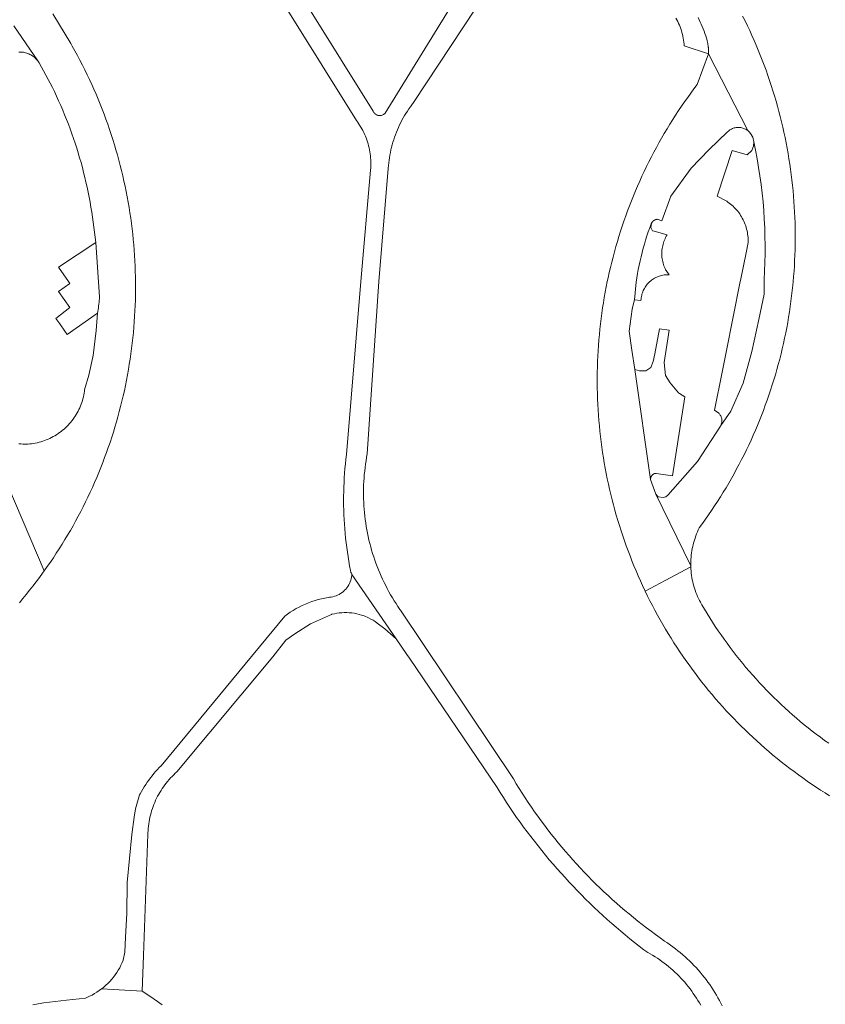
# Model space of a CAD drawing. Extents: x 146402 to 164798, y 455483 to 464134.
# Tile 330 of 575: x 158136 to 158245, y 460652 to 460785. Entities that reach past the tile are written whole.
import ezdxf

# ---------------------------------------------------------------- set-up
doc = ezdxf.new("R2010")
doc.units = 0
doc.header["$LTSCALE"] = 0.2
for name, color, linetype, lineweight in [('B-XX-VH-VERHARDING_ASFALT-GV', 252, 'CONTINUOUS', 18), ('B-XX-VH-VERHARDING_BETONSTRAATSTEEN-GV', 252, 'CONTINUOUS', 18), ('B-XX-VH-VERHARDING_STRAATBAKSTEEN-GV', 252, 'CONTINUOUS', 18), ('B-XX-VH-VERHARDING_TEGEL-GV', 252, 'CONTINUOUS', 18)]:
    doc.layers.add(name, color=color, linetype=linetype, lineweight=lineweight)

msp = doc.modelspace()

# ---------------------------------------------------------------- linework, layer by layer
at = {"layer": 'B-XX-VH-VERHARDING_ASFALT-GV'}
for points in [[(158167.225, 460794.196), (158181.139, 460771.807), (158181.276, 460771.623), (158181.436, 460771.398), (158181.588, 460771.168), (158181.734, 460770.933), (158181.874, 460770.695), (158182.006, 460770.453), (158182.131, 460770.206), (158182.249, 460769.957), (158182.359, 460769.704), (158182.463, 460769.448), (158182.558, 460769.189), (158182.647, 460768.927), (158182.727, 460768.663), (158182.8, 460768.397), (158182.866, 460768.128), (158182.923, 460767.858), (158182.973, 460767.587), (158183.014, 460767.314), (158183.048, 460767.04), (158183.074, 460766.765), (158183.092, 460766.489), (158183.102, 460766.213), (158183.103, 460765.937), (158183.097, 460765.661), (158183.083, 460765.385), (158183.061, 460765.11), (158181.74, 460750), (158179.792, 460726.582), (158179.719, 460725.955), (158179.653, 460725.328), (158179.596, 460724.699), (158179.546, 460724.07), (158179.505, 460723.44), (158179.471, 460722.81), (158179.446, 460722.18), (158179.428, 460721.549), (158179.418, 460720.918), (158179.417, 460720.287), (158179.423, 460719.656), (158179.438, 460719.025), (158179.46, 460718.394), (158179.49, 460717.764), (158179.529, 460717.134), (158179.575, 460716.505), (158179.63, 460715.876), (158179.692, 460715.248), (158179.762, 460714.621), (158179.841, 460713.995), (158179.927, 460713.37), (158180.021, 460712.745), (158180.123, 460712.123), (158180.233, 460711.501), (158180.35, 460710.881), (158180.405, 460710.607), (158180.466, 460710.496), (158180.521, 460710.38), (158180.545, 460710.32), (158186.549, 460701.598), (158187.99, 460699.504), (158188.341, 460698.991), (158200.187, 460681.478), (158200.613, 460680.794), (158201.045, 460680.115), (158201.484, 460679.439), (158201.93, 460678.769), (158202.382, 460678.102), (158202.841, 460677.44), (158203.306, 460676.783), (158203.778, 460676.131), (158204.257, 460675.483), (158204.742, 460674.839), (158205.233, 460674.201), (158205.731, 460673.568), (158206.234, 460672.94), (158206.745, 460672.316), (158207.261, 460671.698), (158207.783, 460671.085), (158208.312, 460670.477), (158208.846, 460669.874), (158209.386, 460669.277), (158209.933, 460668.685), (158210.485, 460668.099), (158211.043, 460667.518), (158211.606, 460666.943), (158212.176, 460666.373), (158212.751, 460665.809), (158213.331, 460665.251), (158213.917, 460664.698), (158214.509, 460664.152), (158215.106, 460663.611), (158215.708, 460663.076), (158216.315, 460662.548), (158216.928, 460662.025), (158217.546, 460661.508), (158218.169, 460660.998), (158218.797, 460660.494), (158219.43, 460659.996), (158220.068, 460659.504), (158220.451, 460659.214), (158220.585, 460659.142), (158220.916, 460658.956), (158221.244, 460658.763), (158221.568, 460658.563), (158221.887, 460658.357), (158222.202, 460658.144), (158222.513, 460657.924), (158222.819, 460657.698), (158223.119, 460657.465), (158223.415, 460657.227), (158223.706, 460656.981), (158223.992, 460656.73), (158224.272, 460656.473), (158224.547, 460656.21), (158224.816, 460655.942), (158225.08, 460655.668), (158225.338, 460655.388), (158225.589, 460655.103), (158225.835, 460654.813), (158226.075, 460654.517), (158226.308, 460654.217), (158226.535, 460653.912), (158226.755, 460653.602), (158226.969, 460653.288), (158227.177, 460652.969), (158227.377, 460652.645), (158227.571, 460652.318), (158227.757, 460651.987)], [(158197.105, 460792.395), (158185.038, 460772.822), (158184.999, 460772.775), (158184.938, 460772.714), (158184.871, 460772.659), (158184.8, 460772.61), (158184.725, 460772.568), (158184.646, 460772.533), (158184.564, 460772.505), (158184.48, 460772.485), (158184.394, 460772.473), (158184.308, 460772.469), (158184.222, 460772.473), (158184.136, 460772.485), (158184.052, 460772.505), (158183.97, 460772.532), (158183.891, 460772.567), (158183.815, 460772.609), (158183.744, 460772.658), (158183.678, 460772.713), (158183.617, 460772.775), (158183.562, 460772.841), (158183.513, 460772.912), (158183.471, 460772.988), (158183.436, 460773.067), (158170.391, 460794.005)], [(158230.68, 460651.896), (158230.491, 460652.272), (158230.294, 460652.644), (158230.09, 460653.012), (158229.88, 460653.376), (158229.662, 460653.736), (158229.438, 460654.092), (158229.207, 460654.444), (158228.969, 460654.791), (158228.724, 460655.133), (158228.474, 460655.471), (158228.216, 460655.804), (158227.953, 460656.132), (158227.683, 460656.455), (158227.407, 460656.773), (158227.126, 460657.086), (158226.838, 460657.393), (158226.545, 460657.694), (158226.246, 460657.99), (158225.941, 460658.281), (158225.631, 460658.565), (158225.315, 460658.843), (158224.995, 460659.116), (158224.669, 460659.382), (158224.338, 460659.642), (158224.002, 460659.896), (158223.662, 460660.143), (158223.317, 460660.384), (158223.158, 460660.491), (158222.867, 460660.693), (158222.249, 460661.128), (158221.635, 460661.57), (158221.027, 460662.019), (158220.423, 460662.474), (158219.824, 460662.935), (158219.23, 460663.403), (158218.641, 460663.876), (158218.057, 460664.356), (158217.478, 460664.843), (158216.904, 460665.335), (158216.335, 460665.833), (158215.772, 460666.338), (158215.214, 460666.848), (158214.662, 460667.364), (158214.115, 460667.886), (158213.573, 460668.414), (158213.037, 460668.947), (158212.507, 460669.486), (158211.983, 460670.031), (158211.464, 460670.581), (158210.951, 460671.137), (158210.445, 460671.698), (158209.944, 460672.264), (158209.449, 460672.836), (158208.96, 460673.413), (158208.477, 460673.995), (158208.001, 460674.582), (158207.531, 460675.174), (158207.067, 460675.771), (158206.609, 460676.372), (158206.158, 460676.979), (158205.713, 460677.59), (158205.275, 460678.207), (158204.843, 460678.827), (158204.418, 460679.452), (158204, 460680.082), (158203.588, 460680.716), (158203.183, 460681.354), (158202.784, 460681.997), (158202.393, 460682.644), (158187.108, 460705.5), (158187.037, 460705.602), (158186.773, 460705.99), (158186.514, 460706.384), (158186.263, 460706.781), (158186.018, 460707.183), (158185.78, 460707.589), (158185.55, 460707.999), (158185.326, 460708.413), (158185.109, 460708.83), (158184.899, 460709.251), (158184.697, 460709.676), (158184.502, 460710.104), (158184.314, 460710.535), (158184.133, 460710.97), (158183.96, 460711.407), (158183.795, 460711.848), (158183.637, 460712.291), (158183.486, 460712.736), (158183.343, 460713.185), (158183.208, 460713.635), (158183.08, 460714.088), (158182.96, 460714.543), (158182.848, 460715), (158182.744, 460715.458), (158182.647, 460715.919), (158182.558, 460716.381), (158182.477, 460716.844), (158182.404, 460717.309), (158182.339, 460717.775), (158182.282, 460718.242), (158182.233, 460718.71), (158182.192, 460719.178), (158182.159, 460719.648), (158182.133, 460720.117), (158182.116, 460720.587), (158182.107, 460721.058), (158182.106, 460721.528), (158182.112, 460721.999), (158182.127, 460722.469), (158182.15, 460722.939), (158182.18, 460723.408), (158182.219, 460723.877), (158182.266, 460724.345), (158182.32, 460724.812), (158182.383, 460725.278), (158182.453, 460725.744), (158182.532, 460726.207), (158182.618, 460726.67), (158184.175, 460750), (158185.463, 460765.319), (158185.465, 460765.356), (158185.493, 460765.713), (158185.528, 460766.069), (158185.572, 460766.424), (158185.623, 460766.778), (158185.683, 460767.131), (158185.75, 460767.483), (158185.825, 460767.833), (158185.908, 460768.181), (158185.998, 460768.527), (158186.097, 460768.872), (158186.203, 460769.214), (158186.316, 460769.553), (158186.437, 460769.89), (158186.566, 460770.224), (158186.702, 460770.555), (158186.845, 460770.883), (158186.996, 460771.207), (158187.154, 460771.528), (158187.319, 460771.846), (158187.491, 460772.16), (158187.67, 460772.47), (158187.856, 460772.775), (158188.049, 460773.077), (158188.249, 460773.374), (158188.455, 460773.667), (158188.667, 460773.955), (158188.886, 460774.238), (158198.993, 460789.584)], [(158154.864, 460652.055), (158154.222, 460652.508), (158153.192, 460653.212), (158152.147, 460653.895), (158146.677, 460654.228), (158146.647, 460654.204), (158146.34, 460653.978), (158146.023, 460653.765), (158145.698, 460653.566), (158145.365, 460653.38), (158145.025, 460653.209), (158144.678, 460653.052), (158144.456, 460652.96), (158141.901, 460652.686), (158141.136, 460652.601), (158140.372, 460652.509), (158139.61, 460652.408), (158138.848, 460652.3), (158138.087, 460652.184), (158137.328, 460652.059)]]:
    msp.add_lwpolyline(points, dxfattribs=at)
msp.add_lwpolyline([(158186.549, 460701.598), (158180.545, 460710.32), (158180.536, 460710.217), (158180.504, 460709.989), (158180.457, 460709.764), (158180.394, 460709.543), (158180.316, 460709.326), (158180.223, 460709.115), (158180.115, 460708.912), (158179.994, 460708.716), (158179.859, 460708.529), (158179.712, 460708.352), (158179.553, 460708.186), (158179.383, 460708.031), (158179.202, 460707.888), (158179.012, 460707.758), (158178.813, 460707.642), (158178.607, 460707.54), (158178.394, 460707.452), (158178.176, 460707.379), (158177.953, 460707.322), (158177.726, 460707.28), (158177.497, 460707.254), (158177.347, 460707.23), (158176.891, 460707.146), (158176.438, 460707.047), (158175.989, 460706.931), (158175.543, 460706.801), (158175.103, 460706.655), (158174.668, 460706.494), (158174.239, 460706.319), (158173.816, 460706.128), (158173.4, 460705.924), (158172.991, 460705.705), (158172.59, 460705.472), (158172.197, 460705.225), (158171.813, 460704.965), (158171.438, 460704.692), (158154.715, 460684.44), (158154.459, 460684.178), (158154.209, 460683.911), (158153.965, 460683.638), (158153.727, 460683.36), (158153.495, 460683.077), (158153.269, 460682.789), (158153.05, 460682.496), (158152.837, 460682.198), (158152.63, 460681.895), (158152.431, 460681.589), (158152.238, 460681.278), (158152.052, 460680.962), (158151.872, 460680.643), (158151.779, 460680.468), (158151.249, 460678.602), (158151.053, 460677.476), (158150.758, 460675.121), (158150.138, 460668.617), (158150.06, 460664.404), (158149.912, 460661.21), (158149.787, 460659.179), (158149.582, 460658.12), (158149.436, 460657.768), (158149.276, 460657.422), (158149.102, 460657.083), (158148.913, 460656.752), (158148.711, 460656.429), (158148.495, 460656.115), (158148.267, 460655.81), (158148.026, 460655.514), (158147.772, 460655.229), (158147.507, 460654.956), (158147.231, 460654.693), (158146.944, 460654.442), (158146.677, 460654.228), (158152.147, 460653.895), (158152.323, 460658.721), (158152.921, 460675.179), (158152.926, 460675.345), (158152.941, 460675.648), (158152.964, 460675.951), (158152.994, 460676.253), (158153.033, 460676.555), (158153.08, 460676.855), (158153.135, 460677.154), (158153.197, 460677.451), (158153.267, 460677.747), (158153.345, 460678.041), (158153.431, 460678.332), (158153.525, 460678.622), (158153.626, 460678.908), (158153.734, 460679.192), (158153.85, 460679.473), (158153.973, 460679.751), (158154.104, 460680.025), (158154.241, 460680.296), (158154.386, 460680.563), (158154.538, 460680.826), (158154.697, 460681.086), (158154.862, 460681.341), (158155.034, 460681.591), (158155.213, 460681.837), (158155.398, 460682.078), (158155.589, 460682.314), (158155.786, 460682.545), (158155.99, 460682.771), (158156.199, 460682.991), (158156.414, 460683.206), (158156.635, 460683.415), (158156.861, 460683.618), (158169.82, 460699.157), (158171.593, 460701.424), (158172.81, 460702.306), (158174.939, 460703.631), (158177.793, 460704.93), (158177.83, 460704.939), (158178.161, 460705.018), (158178.495, 460705.08), (158178.832, 460705.128), (158179.171, 460705.159), (158179.51, 460705.174), (158179.85, 460705.173), (158180.19, 460705.156), (158180.528, 460705.123), (158180.865, 460705.074), (158181.199, 460705.01), (158181.529, 460704.93), (158181.856, 460704.834), (158182.177, 460704.723), (158182.803, 460704.457), (158183.106, 460704.302), (158183.401, 460704.133), (158183.688, 460703.951), (158183.966, 460703.755), (158185.017, 460702.987)], close=True, dxfattribs=at)
at = {"layer": 'B-XX-VH-VERHARDING_BETONSTRAATSTEEN-GV'}
for points in [[(158235.186, 460767.78), (158234.95, 460768.932), (158234.904, 460768.316), (158234.68, 460767.74), (158234.06, 460767.16), (158232.01, 460767.75), (158229.99, 460761.57), (158231.28, 460760.88), (158231.434, 460760.774), (158231.618, 460760.639), (158231.797, 460760.497), (158231.971, 460760.349), (158232.14, 460760.195), (158232.303, 460760.035), (158232.461, 460759.87), (158232.612, 460759.699), (158232.758, 460759.523), (158232.897, 460759.342), (158233.03, 460759.156), (158233.157, 460758.966), (158233.276, 460758.772), (158233.389, 460758.573), (158233.495, 460758.37), (158233.593, 460758.164), (158233.684, 460757.955), (158233.768, 460757.743), (158233.844, 460757.527), (158233.913, 460757.31), (158233.974, 460757.089), (158234.028, 460756.867), (158234.073, 460756.644), (158234.111, 460756.418), (158234.141, 460756.192), (158234.163, 460755.965), (158234.176, 460755.737), (158234.182, 460755.508), (158234.18, 460755.28), (158233.898, 460753.878), (158233.148, 460750.154), (158233.117, 460750), (158231.187, 460740.42), (158230.643, 460737.717), (158229.61, 460732.59), (158230.19, 460732.17), (158230.206, 460732.155), (158230.279, 460732.08), (158230.345, 460731.999), (158230.405, 460731.913), (158230.459, 460731.824), (158230.505, 460731.73), (158230.544, 460731.633), (158230.576, 460731.533), (158230.6, 460731.432), (158230.616, 460731.328), (158230.624, 460731.224), (158230.624, 460731.12), (158230.616, 460731.016), (158230.6, 460730.912), (158230.577, 460730.81), (158230.545, 460730.711), (158230.506, 460730.614), (158230.46, 460730.52), (158230.42, 460730.42), (158230.473, 460730.511), (158231.841, 460732.465), (158233.499, 460736.234), (158234.683, 460740.54), (158235.631, 460744.847), (158236.341, 460748.292), (158236.341, 460750.23), (158236.404, 460751.404), (158236.447, 460752.579), (158236.47, 460753.755), (158236.474, 460754.93), (158236.457, 460756.106), (158236.419, 460757.281), (158236.362, 460758.455), (158236.285, 460759.629), (158236.188, 460760.8), (158236.071, 460761.97), (158235.933, 460763.138), (158235.776, 460764.303), (158235.6, 460765.466), (158235.403, 460766.625)], [(158221.018, 460757.342), (158221.072, 460757.851), (158221.066, 460757.835), (158220.859, 460757.288), (158220.661, 460756.738), (158220.472, 460756.184), (158220.293, 460755.627), (158220.124, 460755.067), (158219.963, 460754.505), (158219.813, 460753.94), (158219.672, 460753.372), (158219.54, 460752.802), (158219.418, 460752.23), (158219.306, 460751.656), (158219.204, 460751.08), (158219.112, 460750.502), (158219.029, 460749.923), (158218.78, 460747.54), (158219.67, 460747.44), (158219.671, 460747.466), (158219.682, 460747.635), (158219.701, 460747.804), (158219.728, 460747.971), (158219.763, 460748.137), (158219.806, 460748.301), (158219.856, 460748.463), (158219.915, 460748.622), (158219.98, 460748.778), (158220.053, 460748.932), (158220.133, 460749.081), (158220.22, 460749.227), (158220.313, 460749.368), (158220.413, 460749.505), (158220.52, 460749.637), (158220.633, 460749.763), (158220.751, 460749.885), (158220.875, 460750), (158220.962, 460750.076), (158221.095, 460750.182), (158221.232, 460750.282), (158221.374, 460750.376), (158221.52, 460750.462), (158221.67, 460750.542), (158221.824, 460750.615), (158221.981, 460750.68), (158222.141, 460750.738), (158222.303, 460750.788), (158222.468, 460750.831), (158222.634, 460750.865), (158222.802, 460750.892), (158222.971, 460750.911), (158223.14, 460750.922), (158223.31, 460750.925), (158223.48, 460750.92), (158223.06, 460751.49), (158223.006, 460751.593), (158222.922, 460751.771), (158222.844, 460751.952), (158222.773, 460752.137), (158222.711, 460752.323), (158222.655, 460752.513), (158222.608, 460752.704), (158222.568, 460752.897), (158222.537, 460753.092), (158222.513, 460753.288), (158222.497, 460753.484), (158222.489, 460753.681), (158222.489, 460753.878), (158222.497, 460754.075), (158222.513, 460754.272), (158222.537, 460754.467), (158222.569, 460754.662), (158222.609, 460754.855), (158222.657, 460755.046), (158222.712, 460755.236), (158222.775, 460755.422), (158222.845, 460755.606), (158222.923, 460755.788), (158223.008, 460755.966), (158223.101, 460756.14), (158223.2, 460756.31), (158221.471, 460756.813), (158221.24, 460756.88)], [(158223.491, 460743.42), (158222.189, 460743.613), (158221.535, 460740.214), (158221.305, 460739.166), (158221.001, 460738.369), (158220.317, 460737.915), (158219.486, 460737.929), (158218.826, 460738.089), (158220.959, 460723.199), (158220.959, 460723.278), (158220.966, 460723.357), (158220.981, 460723.434), (158221.004, 460723.51), (158221.034, 460723.583), (158221.072, 460723.653), (158221.116, 460723.718), (158221.167, 460723.779), (158221.224, 460723.834), (158221.286, 460723.884), (158221.352, 460723.927), (158221.423, 460723.962), (158221.497, 460723.991), (158221.573, 460724.012), (158221.651, 460724.025), (158221.73, 460724.03), (158223.94, 460723.67), (158225.61, 460734.39), (158224.868, 460734.854), (158224.73, 460734.94), (158223.63, 460736.267), (158223.011, 460737.276), (158222.823, 460739.063)]]:
    msp.add_lwpolyline(points, close=True, dxfattribs=at)
at = {"layer": 'B-XX-VH-VERHARDING_STRAATBAKSTEEN-GV'}
for points in [[(158130.178, 460731.177), (158138.886, 460710.807), (158139.306, 460711.4), (158139.72, 460711.998), (158140.127, 460712.601), (158140.527, 460713.208), (158140.921, 460713.819), (158141.308, 460714.435), (158141.688, 460715.054), (158142.061, 460715.678), (158142.427, 460716.306), (158142.787, 460716.938), (158143.139, 460717.574), (158143.485, 460718.214), (158143.823, 460718.858), (158144.155, 460719.505), (158144.479, 460720.156), (158144.796, 460720.81), (158145.105, 460721.468), (158145.408, 460722.129), (158145.703, 460722.794), (158145.991, 460723.461), (158146.271, 460724.132), (158146.545, 460724.806), (158146.81, 460725.483), (158147.068, 460726.162), (158147.319, 460726.845), (158147.562, 460727.53), (158147.798, 460728.218), (158148.026, 460728.908), (158148.247, 460729.601), (158148.459, 460730.296), (158148.664, 460730.994), (158148.862, 460731.694), (158149.052, 460732.396), (158149.234, 460733.1), (158149.408, 460733.805), (158149.574, 460734.513), (158149.733, 460735.223), (158149.884, 460735.934), (158150.027, 460736.647), (158150.162, 460737.361), (158150.29, 460738.077), (158150.409, 460738.794), (158150.521, 460739.513), (158150.624, 460740.232), (158150.72, 460740.953), (158150.808, 460741.675), (158150.887, 460742.398), (158150.959, 460743.121), (158151.023, 460743.845), (158151.079, 460744.57), (158151.127, 460745.296), (158151.167, 460746.022), (158151.199, 460746.748), (158151.223, 460747.475), (158151.239, 460748.202), (158151.247, 460748.929), (158151.247, 460749.656), (158151.244, 460750), (158151.234, 460750.635), (158151.216, 460751.363), (158151.19, 460752.089), (158151.155, 460752.816), (158151.113, 460753.542), (158151.062, 460754.268), (158151.004, 460754.993), (158150.937, 460755.717), (158150.863, 460756.441), (158150.781, 460757.164), (158150.69, 460757.885), (158150.592, 460758.606), (158150.486, 460759.326), (158150.372, 460760.044), (158150.25, 460760.762), (158150.12, 460761.477), (158149.983, 460762.192), (158149.837, 460762.904), (158149.684, 460763.615), (158149.523, 460764.325), (158149.354, 460765.032), (158149.177, 460765.738), (158148.993, 460766.441), (158148.801, 460767.143), (158148.601, 460767.842), (158148.393, 460768.54), (158148.178, 460769.234), (158147.955, 460769.927), (158147.725, 460770.617), (158147.487, 460771.304), (158147.241, 460771.989), (158146.988, 460772.671), (158146.727, 460773.35), (158146.459, 460774.026), (158146.184, 460774.7), (158145.901, 460775.37), (158145.611, 460776.037), (158145.313, 460776.701), (158145.009, 460777.361), (158144.697, 460778.018), (158144.377, 460778.672), (158144.051, 460779.322), (158143.717, 460779.968), (158143.377, 460780.611), (158143.029, 460781.25), (158142.674, 460781.885), (158142.474, 460782.237), (158140.041, 460786.277)], [(158227.389, 460785.742), (158227.545, 460785.446), (158227.693, 460785.146), (158227.835, 460784.842), (158227.969, 460784.536), (158228.095, 460784.226), (158228.215, 460783.913), (158228.326, 460783.597), (158228.431, 460783.279), (158228.527, 460782.959), (158228.616, 460782.636), (158228.641, 460782.544), (158228.663, 460782.451), (158228.685, 460782.358), (158228.705, 460782.265), (158228.723, 460782.171), (158228.739, 460782.077), (158228.754, 460781.983), (158228.767, 460781.888), (158228.779, 460781.793), (158228.784, 460781.745), (158228.789, 460781.698), (158228.797, 460781.603), (158228.804, 460781.508), (158228.809, 460781.413), (158228.813, 460781.317), (158228.814, 460781.222), (158228.814, 460781.126), (158228.813, 460781.031), (158228.81, 460780.935), (158228.805, 460780.84), (158234.135, 460770.444), (158234.334, 460770.27), (158234.51, 460770.073), (158234.815, 460769.535), (158234.95, 460768.932), (158235.186, 460767.78), (158235.403, 460766.625), (158235.6, 460765.466), (158235.776, 460764.303), (158235.933, 460763.138), (158236.071, 460761.97), (158236.188, 460760.8), (158236.285, 460759.629), (158236.362, 460758.455), (158236.419, 460757.281), (158236.457, 460756.106), (158236.474, 460754.93), (158236.47, 460753.755), (158236.447, 460752.579), (158236.404, 460751.404), (158236.341, 460750.23), (158236.341, 460748.292), (158235.631, 460744.847), (158234.683, 460740.54), (158233.499, 460736.234), (158231.841, 460732.465), (158230.473, 460730.511), (158230.42, 460730.42), (158227.3, 460725.64), (158223.32, 460721.06), (158223.029, 460720.843), (158222.68, 460720.74), (158221.98, 460720.83), (158221.69, 460721.2), (158226.397, 460711.491), (158226.417, 460711.387), (158226.414, 460711.479), (158226.411, 460711.775), (158226.415, 460712.071), (158226.427, 460712.367), (158226.447, 460712.663), (158226.476, 460712.958), (158226.512, 460713.252), (158226.556, 460713.545), (158226.608, 460713.837), (158226.668, 460714.127), (158226.735, 460714.415), (158226.811, 460714.702), (158226.894, 460714.986), (158226.985, 460715.268), (158227.083, 460715.548), (158227.189, 460715.824), (158227.302, 460716.098), (158227.423, 460716.369), (158227.55, 460716.633), (158227.551, 460716.636), (158227.981, 460717.223), (158228.404, 460717.816), (158228.821, 460718.412), (158229.231, 460719.014), (158229.635, 460719.619), (158230.032, 460720.23), (158230.422, 460720.844), (158230.805, 460721.463), (158231.182, 460722.086), (158231.552, 460722.713), (158231.914, 460723.344), (158232.27, 460723.979), (158232.619, 460724.618), (158232.961, 460725.26), (158233.296, 460725.907), (158233.623, 460726.557), (158233.944, 460727.21), (158234.257, 460727.867), (158234.563, 460728.528), (158234.862, 460729.192), (158235.153, 460729.859), (158235.437, 460730.529), (158235.714, 460731.202), (158235.983, 460731.879), (158236.245, 460732.558), (158236.499, 460733.24), (158236.746, 460733.925), (158236.985, 460734.612), (158237.217, 460735.302), (158237.441, 460735.995), (158237.657, 460736.69), (158237.866, 460737.387), (158238.067, 460738.087), (158238.261, 460738.788), (158238.447, 460739.492), (158238.625, 460740.198), (158238.795, 460740.906), (158238.957, 460741.615), (158239.112, 460742.326), (158239.259, 460743.039), (158239.398, 460743.754), (158239.529, 460744.47), (158239.652, 460745.187), (158239.767, 460745.906), (158239.875, 460746.626), (158239.974, 460747.347), (158240.066, 460748.069), (158240.149, 460748.792), (158240.225, 460749.516), (158240.266, 460749.945), (158240.329, 460750.671), (158240.385, 460751.397), (158240.432, 460752.124), (158240.471, 460752.851), (158240.503, 460753.578), (158240.526, 460754.306), (158240.541, 460755.034), (158240.549, 460755.763), (158240.548, 460756.491), (158240.54, 460757.219), (158240.523, 460757.948), (158240.498, 460758.675), (158240.466, 460759.403), (158240.425, 460760.13), (158240.376, 460760.857), (158240.32, 460761.583), (158240.255, 460762.308), (158240.183, 460763.033), (158240.102, 460763.757), (158240.014, 460764.48), (158239.918, 460765.202), (158239.813, 460765.923), (158239.701, 460766.642), (158239.581, 460767.361), (158239.453, 460768.078), (158239.317, 460768.793), (158239.174, 460769.507), (158239.022, 460770.219), (158238.863, 460770.93), (158238.696, 460771.639), (158238.521, 460772.346), (158238.338, 460773.051), (158238.148, 460773.754), (158237.95, 460774.455), (158237.744, 460775.153), (158237.53, 460775.85), (158237.309, 460776.544), (158237.081, 460777.235), (158236.845, 460777.924), (158236.601, 460778.61), (158236.349, 460779.294), (158236.091, 460779.975), (158235.824, 460780.653), (158235.55, 460781.328), (158235.269, 460781.999), (158234.981, 460782.668), (158234.685, 460783.334), (158234.382, 460783.996), (158234.071, 460784.655), (158233.754, 460785.31), (158233.429, 460785.962)], [(158134.773, 460784.656), (158138.005, 460779.898), (158138.017, 460779.881), (158138.108, 460779.755), (158138.191, 460779.624), (158139.99, 460776.28), (158140.26, 460775.723), (158140.553, 460775.103), (158140.838, 460774.479), (158141.116, 460773.852), (158141.386, 460773.222), (158141.65, 460772.589), (158141.905, 460771.953), (158142.154, 460771.314), (158142.395, 460770.672), (158142.628, 460770.027), (158142.854, 460769.38), (158143.072, 460768.73), (158143.283, 460768.077), (158143.486, 460767.422), (158143.681, 460766.765), (158143.869, 460766.106), (158144.049, 460765.444), (158144.221, 460764.78), (158144.386, 460764.115), (158144.543, 460763.447), (158144.691, 460762.778), (158144.833, 460762.107), (158144.966, 460761.434), (158145.091, 460760.76), (158145.209, 460760.084), (158145.319, 460759.408), (158145.42, 460758.729), (158145.514, 460758.05), (158145.6, 460757.37), (158145.87, 460755.31), (158146.368, 460747.952), (158146.355, 460747.701), (158146.338, 460747.45), (158146.316, 460747.2), (158146.289, 460746.95), (158146.258, 460746.701), (158146.223, 460746.452), (158146.183, 460746.204), (158146.139, 460745.957), (158146.09, 460745.71), (158145.92, 460743.38), (158145.52, 460740), (158144.92, 460737.32), (158144.35, 460735.32), (158144.328, 460735.149), (158144.289, 460734.894), (158144.242, 460734.641), (158144.187, 460734.389), (158144.124, 460734.138), (158144.054, 460733.89), (158143.976, 460733.644), (158143.89, 460733.401), (158143.797, 460733.161), (158143.696, 460732.923), (158143.588, 460732.689), (158143.473, 460732.458), (158143.351, 460732.231), (158143.222, 460732.007), (158143.085, 460731.788), (158142.943, 460731.573), (158142.793, 460731.363), (158142.637, 460731.157), (158142.475, 460730.957), (158142.307, 460730.761), (158142.133, 460730.571), (158141.953, 460730.387), (158141.767, 460730.207), (158141.576, 460730.034), (158141.379, 460729.867), (158141.177, 460729.706), (158140.971, 460729.552), (158140.76, 460729.403), (158140.544, 460729.262), (158140.324, 460729.127), (158140.1, 460728.999), (158139.872, 460728.878), (158139.641, 460728.764), (158139.406, 460728.658), (158139.168, 460728.558), (158138.927, 460728.467), (158138.683, 460728.382), (158138.437, 460728.306), (158138.188, 460728.237), (158137.937, 460728.175), (158137.685, 460728.122), (158137.431, 460728.076), (158137.176, 460728.038), (158136.92, 460728.009), (158136.663, 460727.987), (158136.405, 460727.973), (158136.228, 460727.979), (158135.976, 460727.994), (158135.724, 460728.016), (158135.473, 460728.047)], [(158135.449, 460781.08), (158135.604, 460781.085), (158135.759, 460781.081), (158135.914, 460781.069), (158136.068, 460781.049), (158136.221, 460781.021), (158136.372, 460780.986), (158136.521, 460780.943), (158136.668, 460780.892), (158136.812, 460780.834), (158136.953, 460780.768), (158137.09, 460780.695), (158137.223, 460780.615), (158137.352, 460780.529), (158137.476, 460780.435), (158137.596, 460780.336), (158137.71, 460780.231), (158137.818, 460780.12), (158137.921, 460780.003), (158138.005, 460779.898), (158134.773, 460784.656)], [(158135.531, 460706.506), (158135.999, 460707.064), (158136.46, 460707.626), (158136.916, 460708.193), (158137.365, 460708.766), (158137.807, 460709.343), (158138.244, 460709.925), (158138.674, 460710.512), (158138.886, 460710.807), (158130.178, 460731.177)], [(158245.08, 460687.467), (158244.517, 460687.87), (158243.959, 460688.28), (158243.405, 460688.697), (158242.856, 460689.119), (158242.312, 460689.549), (158241.773, 460689.984), (158241.239, 460690.425), (158240.711, 460690.873), (158240.187, 460691.326), (158239.669, 460691.786), (158239.156, 460692.252), (158238.648, 460692.723), (158238.146, 460693.201), (158237.65, 460693.684), (158237.159, 460694.173), (158236.674, 460694.667), (158236.194, 460695.167), (158235.72, 460695.673), (158235.253, 460696.184), (158234.791, 460696.7), (158234.335, 460697.222), (158233.885, 460697.749), (158233.441, 460698.281), (158233.004, 460698.818), (158232.573, 460699.36), (158232.148, 460699.907), (158231.729, 460700.459), (158231.317, 460701.016), (158230.911, 460701.577), (158230.512, 460702.143), (158230.119, 460702.714), (158229.733, 460703.289), (158229.353, 460703.869), (158228.98, 460704.453), (158228.614, 460705.041), (158228.255, 460705.633), (158227.903, 460706.23), (158227.859, 460706.306), (158227.715, 460706.565), (158227.579, 460706.828), (158227.449, 460707.095), (158227.327, 460707.365), (158227.212, 460707.638), (158227.105, 460707.914), (158227.005, 460708.193), (158226.913, 460708.475), (158226.828, 460708.759), (158226.751, 460709.045), (158226.681, 460709.333), (158226.62, 460709.623), (158226.566, 460709.914), (158226.521, 460710.207), (158226.483, 460710.501), (158226.453, 460710.795), (158226.431, 460711.091), (158226.417, 460711.387), (158222.962, 460709.531), (158220.245, 460708.072), (158220.563, 460707.418), (158220.888, 460706.768), (158221.22, 460706.122), (158221.56, 460705.479), (158221.906, 460704.839), (158222.26, 460704.204), (158222.62, 460703.573), (158222.988, 460702.946), (158223.362, 460702.322), (158223.743, 460701.703), (158224.131, 460701.088), (158224.525, 460700.478), (158224.927, 460699.872), (158225.334, 460699.27), (158225.749, 460698.673), (158226.17, 460698.08), (158226.598, 460697.492), (158227.032, 460696.909), (158227.472, 460696.331), (158227.919, 460695.757), (158228.372, 460695.189), (158228.831, 460694.625), (158229.297, 460694.067), (158229.768, 460693.514), (158230.246, 460692.965), (158230.729, 460692.423), (158231.219, 460691.885), (158231.714, 460691.353), (158232.216, 460690.827), (158232.723, 460690.306), (158233.235, 460689.791), (158233.754, 460689.281), (158234.278, 460688.777), (158234.807, 460688.279), (158235.342, 460687.786), (158235.882, 460687.3), (158236.428, 460686.82), (158236.979, 460686.345), (158237.535, 460685.877), (158238.096, 460685.415), (158238.662, 460684.959), (158239.234, 460684.509), (158239.81, 460684.066), (158240.391, 460683.629), (158240.976, 460683.198), (158241.567, 460682.774), (158242.162, 460682.357), (158242.762, 460681.946), (158243.366, 460681.541), (158243.974, 460681.144), (158244.587, 460680.753), (158245.204, 460680.369)]]:
    msp.add_lwpolyline(points, dxfattribs=at)
for points in [[(158234.135, 460770.444), (158228.805, 460780.84), (158227.284, 460776.703), (158226.846, 460776.122), (158226.415, 460775.537), (158225.99, 460774.947), (158225.572, 460774.352), (158225.16, 460773.753), (158224.755, 460773.15), (158224.356, 460772.541), (158223.965, 460771.929), (158223.58, 460771.312), (158223.202, 460770.691), (158222.83, 460770.066), (158222.466, 460769.437), (158222.108, 460768.804), (158221.758, 460768.167), (158221.415, 460767.526), (158221.078, 460766.882), (158220.749, 460766.233), (158220.427, 460765.582), (158220.112, 460764.926), (158219.804, 460764.267), (158219.504, 460763.605), (158219.21, 460762.94), (158218.925, 460762.272), (158218.646, 460761.6), (158218.375, 460760.925), (158218.112, 460760.248), (158217.856, 460759.567), (158217.607, 460758.884), (158217.366, 460758.198), (158217.133, 460757.51), (158216.907, 460756.819), (158216.688, 460756.125), (158216.478, 460755.429), (158216.275, 460754.731), (158216.079, 460754.031), (158215.892, 460753.328), (158215.712, 460752.624), (158215.54, 460751.917), (158215.376, 460751.209), (158215.219, 460750.499), (158215.114, 460750), (158214.971, 460749.287), (158214.836, 460748.573), (158214.708, 460747.857), (158214.589, 460747.14), (158214.477, 460746.422), (158214.374, 460745.702), (158214.278, 460744.982), (158214.19, 460744.26), (158214.11, 460743.537), (158214.038, 460742.814), (158213.974, 460742.09), (158213.918, 460741.365), (158213.87, 460740.64), (158213.83, 460739.914), (158213.798, 460739.188), (158213.774, 460738.461), (158213.758, 460737.734), (158213.75, 460737.007), (158213.75, 460736.28), (158213.758, 460735.553), (158213.774, 460734.826), (158213.798, 460734.1), (158213.83, 460733.374), (158213.87, 460732.648), (158213.918, 460731.922), (158213.973, 460731.198), (158214.037, 460730.473), (158214.109, 460729.75), (158214.189, 460729.027), (158214.277, 460728.306), (158214.372, 460727.585), (158214.476, 460726.866), (158214.587, 460726.147), (158214.707, 460725.43), (158214.834, 460724.714), (158214.969, 460724), (158215.112, 460723.287), (158215.263, 460722.576), (158215.422, 460721.867), (158215.588, 460721.159), (158215.762, 460720.453), (158215.944, 460719.749), (158216.134, 460719.048), (158216.332, 460718.348), (158216.537, 460717.651), (158216.749, 460716.955), (158216.97, 460716.263), (158217.198, 460715.572), (158217.434, 460714.885), (158217.677, 460714.2), (158217.927, 460713.517), (158218.186, 460712.838), (158218.451, 460712.161), (158218.724, 460711.487), (158219.005, 460710.817), (158219.293, 460710.149), (158219.588, 460709.485), (158219.89, 460708.823), (158220.2, 460708.166), (158220.245, 460708.072), (158222.962, 460709.531), (158226.417, 460711.387), (158226.397, 460711.491), (158221.69, 460721.2), (158220.96, 460723.19), (158220.959, 460723.199), (158218.826, 460738.089), (158218.452, 460740.697), (158218.08, 460743.28), (158218.46, 460746.26), (158218.467, 460746.275), (158218.474, 460746.29), (158218.481, 460746.304), (158218.488, 460746.319), (158218.494, 460746.335), (158218.5, 460746.35), (158218.505, 460746.365), (158218.511, 460746.381), (158218.516, 460746.396), (158218.521, 460746.412), (158218.525, 460746.428), (158218.53, 460746.443), (158218.534, 460746.459), (158218.56, 460746.67), (158218.78, 460747.54), (158219.029, 460749.923), (158219.112, 460750.502), (158219.204, 460751.08), (158219.306, 460751.656), (158219.418, 460752.23), (158219.54, 460752.802), (158219.672, 460753.372), (158219.813, 460753.94), (158219.963, 460754.505), (158220.124, 460755.067), (158220.293, 460755.627), (158220.472, 460756.184), (158220.661, 460756.738), (158220.859, 460757.288), (158221.066, 460757.835), (158221.072, 460757.851), (158221.079, 460757.866), (158221.086, 460757.881), (158221.093, 460757.896), (158221.1, 460757.911), (158221.108, 460757.926), (158221.116, 460757.941), (158221.124, 460757.955), (158221.132, 460757.97), (158221.141, 460757.984), (158221.15, 460757.998), (158221.159, 460758.012), (158221.168, 460758.026), (158221.178, 460758.04), (158221.188, 460758.053), (158221.198, 460758.066), (158221.208, 460758.079), (158221.219, 460758.092), (158221.229, 460758.105), (158221.24, 460758.118), (158221.252, 460758.13), (158221.263, 460758.142), (158221.275, 460758.154), (158221.286, 460758.166), (158221.299, 460758.177), (158221.311, 460758.189), (158221.323, 460758.2), (158221.336, 460758.211), (158221.349, 460758.221), (158221.362, 460758.232), (158221.375, 460758.242), (158221.388, 460758.252), (158221.402, 460758.262), (158221.416, 460758.271), (158221.429, 460758.28), (158221.444, 460758.289), (158221.458, 460758.298), (158221.472, 460758.307), (158221.487, 460758.315), (158221.501, 460758.323), (158221.516, 460758.331), (158221.531, 460758.338), (158221.546, 460758.345), (158221.561, 460758.352), (158221.576, 460758.359), (158221.592, 460758.365), (158221.607, 460758.372), (158221.623, 460758.377), (158221.639, 460758.383), (158221.655, 460758.388), (158221.67, 460758.393), (158221.687, 460758.398), (158221.703, 460758.403), (158221.719, 460758.407), (158221.735, 460758.411), (158221.751, 460758.414), (158221.768, 460758.418), (158221.784, 460758.421), (158221.8, 460758.424), (158221.817, 460758.426), (158221.834, 460758.428), (158221.85, 460758.43), (158222.47, 460758.24), (158223.72, 460761.58), (158226.46, 460765.34), (158228.86, 460767.84), (158231.38, 460770.27), (158231.402, 460770.291), (158231.498, 460770.378), (158231.599, 460770.459), (158231.705, 460770.533), (158231.816, 460770.601), (158231.93, 460770.661), (158232.048, 460770.715), (158232.169, 460770.761), (158232.293, 460770.8), (158232.419, 460770.831), (158232.547, 460770.854), (158232.675, 460770.869), (158232.805, 460770.876), (158232.934, 460770.876), (158233.064, 460770.867), (158233.192, 460770.85), (158233.319, 460770.826), (158233.445, 460770.793), (158233.568, 460770.753), (158233.689, 460770.706), (158233.806, 460770.651), (158233.92, 460770.589), (158234.03, 460770.52)], [(158146.368, 460747.952), (158145.87, 460755.31), (158140.82, 460751.96), (158142.172, 460750), (158142.349, 460749.74), (158140.8, 460748.65), (158142.34, 460746.49), (158140.46, 460745.01), (158140.992, 460744.258), (158141.692, 460743.266), (158142, 460742.83), (158146.09, 460745.71), (158146.139, 460745.957), (158146.183, 460746.204), (158146.223, 460746.452), (158146.258, 460746.701), (158146.289, 460746.95), (158146.316, 460747.2), (158146.338, 460747.45), (158146.355, 460747.701)]]:
    msp.add_lwpolyline(points, close=True, dxfattribs=at)
at = {"layer": 'B-XX-VH-VERHARDING_TEGEL-GV'}
msp.add_lwpolyline([(158224.404, 460785.675), (158224.53, 460785.443), (158224.65, 460785.208), (158224.762, 460784.969), (158224.867, 460784.726), (158224.965, 460784.481), (158225.055, 460784.233), (158225.138, 460783.981), (158225.213, 460783.728), (158225.28, 460783.473), (158225.34, 460783.215), (158225.391, 460782.956), (158225.435, 460782.696), (158225.471, 460782.434), (158225.499, 460782.171), (158225.519, 460781.908), (158228.805, 460780.84), (158228.81, 460780.935), (158228.813, 460781.031), (158228.814, 460781.126), (158228.814, 460781.222), (158228.813, 460781.317), (158228.809, 460781.413), (158228.804, 460781.508), (158228.797, 460781.603), (158228.789, 460781.698), (158228.784, 460781.745), (158228.779, 460781.793), (158228.767, 460781.888), (158228.754, 460781.983), (158228.739, 460782.077), (158228.723, 460782.171), (158228.705, 460782.265), (158228.685, 460782.358), (158228.663, 460782.451), (158228.641, 460782.544), (158228.616, 460782.636), (158228.527, 460782.959), (158228.431, 460783.279), (158228.326, 460783.597), (158228.215, 460783.913), (158228.095, 460784.226), (158227.969, 460784.536), (158227.835, 460784.842), (158227.693, 460785.146), (158227.545, 460785.446), (158227.389, 460785.742)], dxfattribs=at)

doc.saveas('drawing.dxf')
